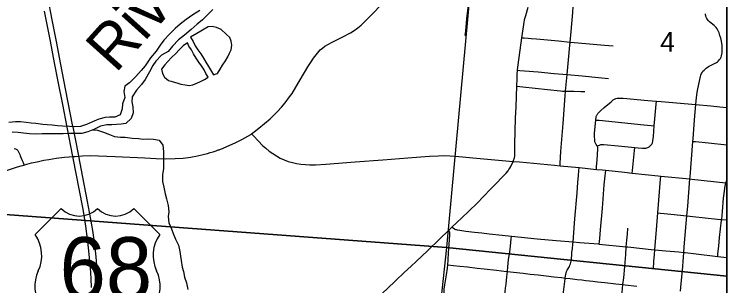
# Model space of a CAD drawing. Extents: x 0 to 1134, y 0 to 440.
# Drawn here: x 493.72 to 539, y 204.78 to 222.06 of the extents above; entities that cross this region are included whole.
import ezdxf

# ---------------------------------------------------------------- set-up
doc = ezdxf.new("R2010")
doc.units = 0
for name, color, linetype in [('Default', 7, 'Continuous'), ('GM_X_City_Street', 7, 'Continuous'), ('GM_X_County_Road', 7, 'Continuous'), ('GM_X_Major_River', 7, 'Continuous'), ('GM_X_Major_River_Text', 7, 'Continuous'), ('GM_X_Minor_Lake', 7, 'Continuous'), ('GM_X_Minor_River', 7, 'Continuous'), ('GM_X_Section', 7, 'Continuous'), ('GM_X_Section_Text', 7, 'Continuous'), ('GM_X_Township_Road', 7, 'Continuous'), ('GM_X_Unincorporated', 7, 'Continuous'), ('GM_X_US_Location', 7, 'Continuous'), ('GM_X_US_Route', 7, 'Continuous'), ('GM_X_US_Shield', 7, 'Continuous'), ('SH_Cut_Line', 7, 'Continuous'), ('SH_Text', 7, 'Continuous')]:
    doc.layers.add(name, color=color, linetype=linetype)

msp = doc.modelspace()

# ---------------------------------------------------------------- linework, layer by layer
at = {"layer": 'Default'}
for points in [[(539, 205.4), (539, 235.237), (523.893, 236.716), (521.182, 207.228)], [(539, 174.139), (539, 205.4), (521.182, 207.228), (517.859, 176.283)]]:
    msp.add_lwpolyline(points, close=True, dxfattribs=at)
at = {"layer": 'GM_X_City_Street'}
for points in [[(528.403, 212.421), (528.414, 212.593), (528.464, 213.336), (528.54, 214.349), (528.598, 215.107), (528.737, 216.877), (528.762, 217.164), (528.86, 218.219), (529.033, 220.097), (529.05, 220.294), (529.108, 220.974), (529.212, 222.182), (529.247, 222.551), (529.268, 222.77), (529.31, 223.197), (529.365, 223.742), (529.469, 224.775), (529.479, 224.875), (529.608, 226.169), (529.675, 226.818), (529.697, 227.027)], [(522.378, 220.702), (522.408, 220.979), (522.488, 221.779), (522.556, 222.46), (522.627, 223.356), (522.636, 223.46), (522.733, 224.587), (522.786, 225.135), (522.804, 225.425), (522.809, 225.582), (522.812, 225.697), (522.791, 225.974), (522.788, 226.159), (522.8, 226.345), (522.811, 226.438)], [(525.417, 212.701), (525.475, 212.823), (525.487, 212.852), (525.495, 212.881), (525.501, 212.91), (525.522, 213.057), (525.53, 213.241), (525.535, 213.56), (525.537, 213.7), (525.538, 213.794), (525.552, 214.614), (525.575, 215.439), (525.592, 215.809), (525.607, 216.179), (525.657, 217.48), (525.675, 217.947), (525.688, 218.304), (525.696, 218.409), (525.706, 218.496), (525.732, 218.691), (525.871, 219.785), (525.987, 220.568), (526.086, 221.262), (526.128, 221.556), (526.148, 221.677), (526.175, 221.8), (526.228, 221.987), (526.388, 222.522)], [(537.725, 221.794), (537.676, 221.911), (537.662, 221.965), (537.653, 222.021), (537.646, 222.088)], [(537.154, 217.318), (537.329, 218.105), (537.356, 218.195), (537.39, 218.282), (537.434, 218.364), (537.49, 218.438), (537.555, 218.506), (537.699, 218.626), (537.846, 218.728), (537.927, 218.777), (538.014, 218.829), (538.094, 218.872), (538.177, 218.909), (538.259, 218.947), (538.342, 218.99), (538.411, 219.041), (538.482, 219.102), (538.544, 219.173), (538.597, 219.25), (538.64, 219.332), (538.673, 219.42), (538.696, 219.511), (538.71, 219.603), (538.717, 219.696), (538.716, 219.883), (538.701, 220.069), (538.659, 220.347), (538.62, 220.53), (538.57, 220.71), (538.508, 220.887), (538.431, 221.058), (538.385, 221.139), (538.331, 221.215), (538.269, 221.286), (538.202, 221.35), (537.909, 221.584), (537.84, 221.648), (537.777, 221.717), (537.725, 221.794)], [(525.987, 220.568), (526.125, 220.555), (526.37, 220.534), (526.575, 220.515), (526.901, 220.487), (528.314, 220.361), (529.05, 220.294), (529.563, 220.248), (531.231, 220.096), (531.771, 220.047)], [(525.706, 218.496), (525.85, 218.489), (526.152, 218.462), (527.009, 218.387), (528.037, 218.292), (528.86, 218.219), (529.812, 218.134), (530.841, 218.044), (531.493, 217.98)], [(525.657, 217.48), (525.844, 217.459), (526.03, 217.437), (527.608, 217.266), (528.43, 217.184), (528.561, 217.173), (528.762, 217.164), (528.987, 217.169), (529.055, 217.166), (529.274, 217.158), (529.725, 217.143), (529.903, 217.137), (529.991, 217.137)], [(536.054, 204.447), (536.107, 204.929), (536.188, 205.765), (536.25, 206.603), (536.269, 206.908), (536.292, 207.255), (536.424, 208.743), (536.467, 209.236), (536.52, 209.859), (536.66, 211.58), (536.671, 211.72), (536.756, 212.837), (536.846, 213.972), (536.859, 214.14), (536.95, 215.35), (537.038, 216.323), (537.059, 216.559), (537.096, 216.926), (537.136, 217.206), (537.154, 217.318)], [(530.713, 212.191), (530.727, 212.377), (530.757, 212.77), (530.814, 213.507), (530.811, 213.558), (530.799, 213.606), (530.768, 213.682), (530.708, 213.781), (530.658, 213.859), (530.64, 213.895), (530.624, 213.941), (530.612, 213.991), (530.606, 214.052), (530.601, 214.304), (530.602, 214.487), (530.678, 215.332), (530.696, 215.506), (530.707, 215.551), (530.721, 215.59), (530.741, 215.633), (530.762, 215.668), (530.784, 215.702), (530.814, 215.741), (530.877, 215.809), (531.007, 215.94), (531.22, 216.124), (531.644, 216.493), (531.787, 216.608), (531.862, 216.657), (531.942, 216.693), (532.03, 216.718)], [(532.03, 216.718), (532.082, 216.725), (532.136, 216.727), (532.412, 216.716), (533.99, 216.578), (534.525, 216.534), (534.84, 216.509), (535.57, 216.449), (536.779, 216.349), (537.038, 216.323), (537.986, 216.229), (538.552, 216.172), (539, 216.127)], [(533.868, 213.547), (533.924, 213.561), (533.987, 213.584), (534.03, 213.605), (534.068, 213.629), (534.109, 213.66), (534.14, 213.688), (534.172, 213.722), (534.202, 213.757), (534.229, 213.796), (534.253, 213.835), (534.271, 213.876), (534.287, 213.921), (534.3, 213.971), (534.308, 214.012), (534.337, 214.29), (534.393, 214.955), (534.43, 215.403), (534.507, 216.33), (534.525, 216.534)], [(530.678, 215.332), (530.892, 215.312), (533.722, 215.024), (534.198, 214.975), (534.393, 214.955)], [(530.768, 213.682), (530.908, 213.733), (531.002, 213.764), (531.05, 213.775), (531.093, 213.78), (531.141, 213.783), (531.184, 213.782), (532.099, 213.694), (533.158, 213.58), (533.379, 213.556), (533.653, 213.536), (533.698, 213.534), (533.746, 213.534), (533.804, 213.538), (533.868, 213.547)], [(536.846, 213.972), (537.012, 213.956), (537.844, 213.879), (539, 213.754)], [(532.995, 211.955), (533.012, 212.122), (533.139, 213.386), (533.158, 213.58)], [(529.233, 207.581), (529.345, 209.04), (529.485, 210.705), (529.541, 211.349), (529.578, 211.81), (529.601, 212.088), (529.619, 212.301)], [(530.895, 207.438), (530.912, 207.597), (530.932, 207.782), (530.976, 208.339), (531.099, 209.731), (531.22, 211.216), (531.257, 211.587), (531.31, 212.131)], [(534.344, 205.863), (534.374, 206.323), (534.411, 206.783), (534.435, 207.075), (534.456, 207.336), (534.543, 208.348), (534.626, 209.431), (534.789, 211.575), (534.803, 211.766)], [(538.424, 206.644), (538.442, 206.825), (538.491, 207.3), (538.546, 207.846), (538.613, 208.402), (538.675, 208.958), (538.68, 209.004), (538.732, 209.514), (538.801, 210.351), (538.86, 210.804), (538.907, 211.169), (538.913, 211.197), (538.919, 211.226), (538.951, 211.337), (538.999, 211.5), (539, 211.505)], [(534.626, 209.431), (534.788, 209.414), (535.028, 209.388), (535.439, 209.345), (536.467, 209.236), (536.836, 209.196), (538.419, 209.031), (538.68, 209.004), (539, 208.97)], [(521.083, 204.164), (521.072, 204.183), (521.062, 204.199), (521.051, 204.227), (521.042, 204.259), (521.037, 204.317), (521.036, 204.359), (521.05, 204.559), (521.091, 204.838), (521.19, 205.48), (521.245, 205.898), (521.274, 206.122), (521.291, 206.409), (521.321, 206.883), (521.352, 207.438), (521.393, 207.998), (521.403, 208.129), (521.401, 208.151), (521.398, 208.175), (521.391, 208.194), (521.379, 208.222), (521.333, 208.322)], [(521.531, 208.512), (521.609, 208.461), (521.691, 208.408), (521.727, 208.389), (521.764, 208.372), (521.814, 208.358), (521.861, 208.348), (522.045, 208.312), (522.416, 208.259), (522.97, 208.196), (523.435, 208.143), (523.9, 208.093), (524.729, 208.004), (525.328, 207.94), (525.933, 207.874), (526.954, 207.774), (528.161, 207.667), (529.233, 207.581), (529.648, 207.547), (530.855, 207.442), (530.895, 207.438), (532.617, 207.263), (532.709, 207.254), (534.377, 207.08), (534.435, 207.075), (535.119, 207.01), (535.954, 206.94), (536.269, 206.908), (536.357, 206.899), (537.064, 206.814), (538.424, 206.644), (538.634, 206.618), (539, 206.573)], [(532.166, 202.799), (532.18, 202.911), (532.21, 203.141), (532.233, 203.319), (532.277, 203.722), (532.347, 204.361), (532.404, 204.859), (532.454, 205.294), (532.528, 206.019), (532.576, 206.781), (532.617, 207.263), (532.654, 207.688), (532.685, 208.057), (532.724, 208.449)], [(524.844, 203.641), (524.855, 203.743), (524.892, 204.097), (524.926, 204.413), (524.949, 204.641), (524.976, 204.891), (525.024, 205.352), (525.06, 205.689), (525.091, 205.99), (525.14, 206.457), (525.204, 206.924), (525.257, 207.297), (525.309, 207.765), (525.328, 207.94)], [(528.49, 203.205), (528.562, 203.84), (528.614, 204.211), (528.721, 205.225), (528.728, 205.275), (528.746, 205.41), (528.766, 205.503), (528.825, 205.682), (528.863, 205.769), (528.996, 206.013), (529.034, 206.095), (529.064, 206.179), (529.088, 206.267), (529.106, 206.355), (529.127, 206.545), (529.145, 206.737), (529.164, 206.912), (529.187, 207.139), (529.218, 207.439), (529.233, 207.581)], [(521.274, 206.122), (521.637, 206.08), (522.039, 206.034), (522.524, 205.979), (523.132, 205.909), (523.582, 205.858), (524.376, 205.767), (524.998, 205.696), (525.06, 205.689), (525.458, 205.643), (526.059, 205.576), (526.501, 205.527), (527.015, 205.469), (527.523, 205.412), (528.007, 205.358), (528.496, 205.304), (528.728, 205.275), (529.043, 205.236), (529.497, 205.185), (529.782, 205.153), (530.048, 205.123), (530.284, 205.096), (530.499, 205.072), (530.786, 205.04), (531.242, 204.989), (531.943, 204.91), (532.404, 204.859), (532.54, 204.843), (533.276, 204.764)]]:
    msp.add_lwpolyline(points, dxfattribs=at)
at = {"layer": 'GM_X_County_Road'}
for p, q in [((525.417, 212.701), (525.82, 212.663)), ((528.403, 212.421), (529.619, 212.301)), ((534.803, 211.766), (536.66, 211.58)), ((538.951, 211.337), (539, 211.332))]:
    msp.add_line(p, q, dxfattribs=at)
for points in [[(516.306, 221.907), (516.506, 222.116), (517.53, 223.187), (517.718, 223.393), (517.898, 223.606), (518.142, 223.891)], [(508.804, 214.459), (508.975, 214.575), (509.27, 214.802), (509.628, 215.1), (509.973, 215.414), (510.439, 215.871), (510.693, 216.143), (510.932, 216.429), (511.217, 216.797), (511.378, 217.025), (511.624, 217.42), (512.385, 218.707), (512.58, 219.028), (512.728, 219.265), (512.896, 219.482), (513.074, 219.694), (513.171, 219.789), (513.306, 219.906), (513.458, 220.025), (513.68, 220.163), (513.917, 220.291), (514.386, 220.528), (514.765, 220.715), (514.928, 220.799), (515.086, 220.883), (515.328, 221.036), (515.555, 221.198), (515.767, 221.371), (516.166, 221.761), (516.306, 221.907)], [(506.68, 213.425), (506.733, 213.444), (506.998, 213.541), (507.428, 213.721), (507.765, 213.879), (508.177, 214.097), (508.745, 214.419), (508.804, 214.459)], [(508.804, 214.459), (508.923, 214.327), (509.235, 213.983), (509.496, 213.718), (509.701, 213.531), (509.917, 213.356), (510.142, 213.193), (510.376, 213.044), (510.62, 212.912), (510.872, 212.797), (511.131, 212.699), (511.397, 212.619), (511.667, 212.558), (511.941, 212.516), (512.218, 212.491), (512.495, 212.48), (512.866, 212.487), (513.517, 212.526), (515.376, 212.67), (517.142, 212.807), (518.722, 212.921), (520.116, 213.028), (520.674, 213.061), (521.048, 213.068), (521.421, 213.058), (521.979, 213.019), (523.091, 212.907), (524.018, 212.815), (525.417, 212.701)], [(497.208, 212.989), (497.445, 213.008), (497.591, 213.019), (497.83, 213.032), (498.056, 213.045), (498.583, 213.065), (499.066, 213.056), (500.122, 213.011), (502.026, 212.922), (502.731, 212.888), (503.349, 212.87), (503.951, 212.879), (504.464, 212.914), (504.915, 212.974), (505.365, 213.051), (505.721, 213.128), (506.008, 213.202), (506.18, 213.255), (506.354, 213.311), (506.545, 213.377), (506.68, 213.425)], [(494.332, 212.468), (494.529, 212.522), (494.82, 212.597), (495.167, 212.68), (495.609, 212.774), (495.915, 212.824), (496.393, 212.903), (496.911, 212.967), (497.208, 212.989)], [(491.042, 211.327), (492.195, 211.753), (492.862, 211.985), (493.667, 212.262), (493.921, 212.342), (494.16, 212.414), (494.332, 212.468)], [(521.531, 208.512), (522.154, 209.11), (522.61, 209.531), (523.138, 210.044), (523.538, 210.458), (523.991, 210.922), (524.336, 211.286), (524.728, 211.688), (524.987, 211.959), (525.106, 212.101), (525.16, 212.174), (525.22, 212.273), (525.269, 212.377), (525.417, 212.701)], [(525.82, 212.663), (528.052, 212.455), (528.403, 212.421)], [(529.619, 212.301), (529.818, 212.282), (530.713, 212.191)], [(530.713, 212.191), (531.111, 212.151), (531.31, 212.131)], [(531.31, 212.131), (532.506, 212.006), (532.995, 211.955)], [(532.995, 211.955), (534.647, 211.782), (534.803, 211.766)], [(536.66, 211.58), (536.784, 211.567), (538.951, 211.337)], [(518.95, 206.036), (519.259, 206.325), (520.002, 207.036), (520.742, 207.749), (521.333, 208.322)], [(521.333, 208.322), (521.48, 208.463), (521.531, 208.512)], [(512.836, 200.424), (513.046, 200.607), (513.381, 200.924), (513.626, 201.149), (514.039, 201.527), (514.595, 202.025), (516.043, 203.341), (516.459, 203.715), (517.426, 204.595), (517.965, 205.112), (518.509, 205.624), (518.95, 206.036)]]:
    msp.add_lwpolyline(points, dxfattribs=at)
at = {"layer": 'GM_X_Major_River'}
for points in [[(506.338, 222.372), (505.965, 221.982), (505.674, 221.716), (505.348, 221.427), (504.964, 221.094), (504.535, 220.74), (504.163, 220.441), (503.778, 220.029), (503.496, 219.693), (503.081, 219.452), (502.719, 219.085), (502.519, 218.794), (502.304, 218.4), (502.042, 217.905), (501.807, 217.591), (501.491, 217.223), (501.219, 216.808), (501.2, 216.478), (501.249, 216.169), (501.286, 215.781), (501.14, 215.42), (500.803, 215.12), (500.517, 215.07), (500.209, 215.043), (499.913, 215.027), (499.605, 215.034), (499.204, 214.93), (498.813, 214.745), (498.388, 214.573), (498.01, 214.48), (497.508, 214.469), (497.201, 214.464), (496.825, 214.462), (496.518, 214.458), (496.164, 214.443), (495.88, 214.45), (495.492, 214.448), (495.094, 214.434), (494.695, 214.444), (494.309, 214.487), (493.969, 214.529), (493.594, 214.561)], [(505.505, 222.301), (505.077, 222.014), (504.638, 221.717), (504.255, 221.43), (503.952, 221.152), (503.58, 220.796), (503.229, 220.406), (502.982, 220.104), (502.734, 219.711), (502.383, 219.298), (502.029, 218.782), (501.783, 218.492), (501.443, 218.101), (501.035, 217.701), (500.745, 217.48), (500.692, 217.139), (500.751, 216.762), (500.605, 216.367), (500.575, 216.048), (500.44, 215.653), (500.106, 215.512), (499.776, 215.509), (499.491, 215.481), (499.101, 215.377), (498.699, 215.215), (498.308, 215.053), (497.929, 214.926), (497.553, 214.9), (497.223, 214.908), (496.779, 214.941), (496.461, 214.96)], [(496.461, 214.96), (496.12, 215.002), (495.813, 215.021), (495.529, 215.039), (495.098, 215.106), (494.792, 215.136), (494.485, 215.178), (494.121, 215.209), (493.791, 215.217), (493.381, 215.181)]]:
    msp.add_lwpolyline(points, dxfattribs=at)
at = {"layer": 'GM_X_Minor_Lake'}
for points in [[(506.556, 218.264), (506.637, 218.296), (506.797, 218.557), (506.947, 218.829), (507.142, 219.089), (507.291, 219.35), (507.407, 219.576), (507.51, 219.803), (507.547, 220.087), (507.515, 220.349), (507.414, 220.578), (507.189, 220.795), (506.873, 221.082), (506.568, 221.221), (506.296, 221.28), (506.035, 221.27), (505.795, 221.113), (505.567, 220.978), (505.328, 220.843), (504.929, 220.596)], [(504.929, 220.596), (505.086, 220.333), (505.22, 220.059), (505.388, 219.807), (505.568, 219.544), (505.747, 219.27), (505.904, 219.007), (506.072, 218.733), (506.252, 218.424), (506.386, 218.196), (506.556, 218.264)], [(504.733, 220.244), (504.46, 220.053), (504.208, 219.805), (503.979, 219.556), (503.705, 219.308), (503.476, 219.059), (503.281, 218.833), (503.075, 218.573), (503.13, 218.299), (503.264, 218.048), (503.512, 217.842), (503.69, 217.794)], [(503.69, 217.794), (503.818, 217.76), (504.056, 217.69), (504.316, 217.608), (504.577, 217.561), (504.826, 217.536), (505.076, 217.568), (505.327, 217.68), (505.566, 217.781), (505.817, 217.916), (506.045, 218.05), (505.899, 218.29), (505.787, 218.53), (505.619, 218.77), (505.45, 219.022), (505.271, 219.262), (505.102, 219.536), (504.98, 219.788), (504.823, 220.039), (504.733, 220.244)]]:
    msp.add_lwpolyline(points, dxfattribs=at)
at = {"layer": 'GM_X_Minor_River'}
msp.add_lwpolyline([(498.703, 214.701), (499.017, 214.678), (499.39, 214.561), (499.775, 214.399), (500.092, 214.283), (500.477, 214.235), (500.773, 214.244), (501.203, 214.184), (501.612, 214.147), (501.907, 214.122), (502.202, 214.131), (502.565, 214.117), (502.939, 214.057), (503.163, 213.726), (503.206, 213.327), (503.203, 212.963), (503.2, 212.588), (503.209, 212.247), (503.149, 211.838), (503.135, 211.428), (503.223, 211.052), (503.31, 210.642), (503.387, 210.311), (503.509, 209.89), (503.54, 209.491), (503.492, 209.196), (503.546, 208.797), (503.713, 208.409), (503.825, 208.113), (503.958, 207.748), (504.148, 207.36), (504.247, 206.972), (504.291, 206.676), (504.334, 206.391), (504.399, 205.97), (504.465, 205.685), (504.541, 205.332), (504.664, 204.967), (504.74, 204.546)], dxfattribs=at)
at = {"layer": 'GM_X_Section'}
for points in [[(493.567, 239.575), (523.893, 236.716), (521.182, 207.228), (490.882, 209.496)], [(490.882, 209.496), (521.182, 207.228), (517.859, 176.283), (488.076, 178.987)]]:
    msp.add_lwpolyline(points, close=True, dxfattribs=at)
at = {"layer": 'GM_X_Township_Road'}
msp.add_lwpolyline([(493.713, 213.522), (493.803, 213.5), (493.882, 213.456), (493.944, 213.388), (493.988, 213.307), (494.027, 213.227), (494.064, 213.145), (494.1, 213.061), (494.228, 212.762), (494.276, 212.638), (494.302, 212.568), (494.332, 212.468)], dxfattribs=at)
at = {"layer": 'GM_X_Unincorporated'}
msp.add_lwpolyline([(539, 113.439), (539, 295.833)], dxfattribs=at)
at = {"layer": 'GM_X_US_Route'}
for points in [[(497.457, 214.9), (497.451, 214.929), (496.986, 217.321), (496.689, 218.874), (496.399, 220.334), (496.138, 221.705), (495.848, 223.165), (495.509, 224.899), (495.108, 226.906), (495.074, 227.084)], [(498.625, 204.681), (498.605, 205.24), (498.566, 205.923), (498.462, 207.005), (498.383, 207.768), (498.275, 208.586), (498.191, 209.119), (498.092, 209.657), (497.835, 210.96), (497.487, 212.789), (497.445, 213.008), (497.085, 214.884), (496.804, 216.308), (496.52, 217.774), (496.285, 218.965), (496.02, 220.34), (495.64, 222.263)], [(498.947, 200.41), (498.97, 200.68), (499.049, 201.874), (499.059, 202.219), (499.074, 202.712), (499.089, 203.269), (499.069, 204.315), (499.034, 205.139), (498.99, 205.824), (498.921, 206.618), (498.812, 207.565), (498.709, 208.31), (498.571, 209.124), (498.378, 210.15), (498.082, 211.703), (497.83, 213.032), (497.808, 213.149), (497.457, 214.9)]]:
    msp.add_lwpolyline(points, dxfattribs=at)
at = {"layer": 'GM_X_US_Shield'}
for p, q in [((496.699, 209.69), (495.051, 208.042)), ((502.961, 208.042), (501.313, 209.69))]:
    msp.add_line(p, q, dxfattribs=at)
for centre, radius, start, end in [((497.853, 210.867), 1.648, 225.573, 314.427), ((500.16, 210.867), 1.648, 225.573, 314.427), ((493.161, 206.719), 2.307, 334.5471, 35.0009), ((504.851, 206.719), 2.307, 144.9991, 205.4529), ((497.333, 204.746), 2.307, 154.8319, 270.6383), ((500.68, 204.746), 2.307, 269.3617, 25.1681)]:
    msp.add_arc(centre, radius, start, end, dxfattribs=at)
at = {"layer": 'SH_Cut_Line'}
msp.add_lwpolyline([(539, 17.107), (539, 425.107), (205.806, 425.107)], dxfattribs=at)
at = {"layer": 'SH_Text'}
msp.add_lwpolyline([(131, 425.107), (539, 425.107), (539, 17.107), (131, 17.107)], close=True, dxfattribs=at)

# ---------------------------------------------------------------- texts
at = {"layer": 'GM_X_Major_River_Text'}
msp.add_text('River', height=2.8412, rotation=48.005, dxfattribs=at).set_placement((500.156, 218.258))
at = {"layer": 'GM_X_Section_Text'}
msp.add_text('4', height=1.256, rotation=0, dxfattribs=at).set_placement((534.769, 219.683))
at = {"layer": 'GM_X_US_Location'}
for s, p in [('0', (499.004, 205.869)), ('/', (499.005, 205.869))]:
    msp.add_text(s, height=0.00568, dxfattribs=at).set_placement(p)
at = {"layer": 'GM_X_US_Shield'}
msp.add_text('68', height=3.9551, dxfattribs=at).set_placement((496.6, 203.922))

doc.saveas('drawing.dxf')
